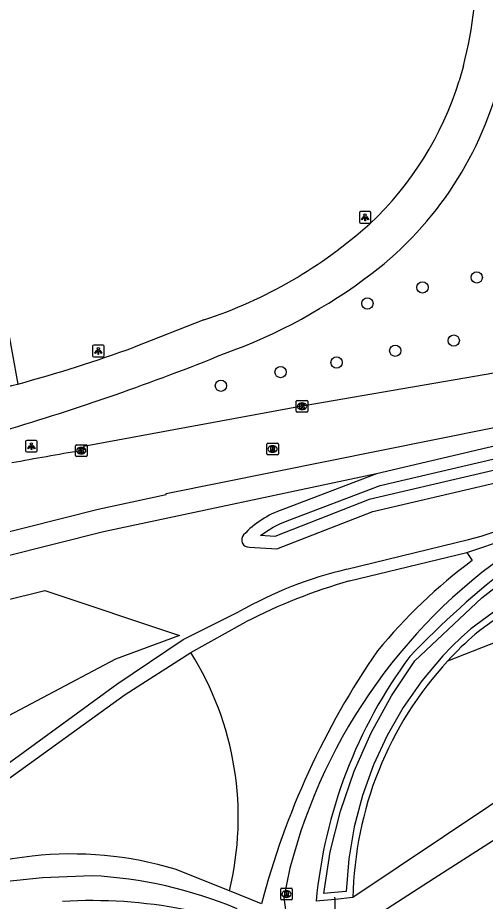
# Model space of a CAD drawing. Extents: x 155018 to 156648, y 383980 to 385733.
# Drawn here: x 155745.4 to 155785.8, y 384174.4 to 384250.7 of the extents above; entities that cross this region are included whole.
import ezdxf

# ---------------------------------------------------------------- set-up
doc = ezdxf.new("R2010")
doc.units = 0
for name, color, linetype in [('IMGEO_Berm_groen', 7, 'Continuous'), ('IMGEO_Boom', 7, 'Continuous'), ('IMGEO_Duiker', 7, 'Continuous'), ('IMGEO_Fietspad_gesloten', 7, 'Continuous'), ('IMGEO_Groenvoorziening', 7, 'Continuous'), ('IMGEO_Kolk', 7, 'Continuous'), ('IMGEO_Lichtpunt', 7, 'Continuous'), ('IMGEO_Loofbos', 7, 'Continuous'), ('IMGEO_Rijbaan_lokaal_gesloten', 7, 'Continuous'), ('IMGEO_Rijbaan_regionaal_gesloten', 7, 'Continuous'), ('IMGEO_Rioolput', 7, 'Continuous'), ('IMGEO_Voetpad_halfverhard', 7, 'Continuous'), ('IMGEO_Waterloop', 7, 'Continuous')]:
    doc.layers.add(name, color=color, linetype=linetype)

msp = doc.modelspace()

# ---------------------------------------------------------------- linework, layer by layer
at = {"layer": 'IMGEO_Berm_groen'}
for points in [[(155964.654, 384260.752), (155910.963, 384240.78), (155869.79, 384226.043), (155854.814, 384220.045), (155838.88, 384213.664), (155817.993, 384203.114), (155797.794, 384190.44), (155774.329, 384174.729)], [(155782.527, 384195.174), (155816.208, 384208.371), (155836.418, 384217.702), (155851.078, 384227.254), (155861.536, 384234.067)], [(155774.329, 384174.729), (155772.78, 384174.578), (155771.149, 384174.418)]]:
    msp.add_lwpolyline(points, dxfattribs=at)
for centre, radius, start, end in [((155841.197, 384135.602), 86.214, 119.99014, 135.955), ((156024.503, 383875.624), 401.253, 123.74485, 126.66801), ((155805.434, 384174.037), 31.169, 131.24684, 137.30084), ((155813.112, 384170.475), 42.148, 143.5096, 174.63221)]:
    msp.add_arc(centre, radius, start, end, dxfattribs=at)
at = {"layer": 'IMGEO_Boom'}
for centre in [(155785.009, 384228.243), (155780.33, 384227.385), (155775.57, 384225.99), (155783.026, 384222.788), (155777.978, 384221.917), (155772.917, 384220.903), (155768.085, 384220.078), (155762.936, 384218.897)]:
    msp.add_circle(centre, 0.489, dxfattribs=at)
at = {"layer": 'IMGEO_Duiker'}
msp.add_lwpolyline([(155772.956, 384159.634), (155772.95, 384160.115), (155772.921, 384162.648), (155772.894, 384164.911), (155772.824, 384170.881), (155772.78, 384174.578), (155772.778, 384174.761)], dxfattribs=at)
at = {"layer": 'IMGEO_Fietspad_gesloten'}
for points in [[(155783.863, 384246.503), (155783.482, 384245.203)], [(155761.472, 384224.578), (155755.455, 384222.225)]]:
    msp.add_lwpolyline(points, dxfattribs=at)
for centre, radius, start, end in [((155753.716, 384254.636), 31.225, 344.90234, 3.57518), ((155756.578, 384253.439), 28.136, 313.0192, 342.97922), ((155757.402, 384252.878), 30.57, 307.43015, 346.56341), ((155748.831, 384262.868), 40.323, 288.26983, 311.9267), ((155747.107, 384266.521), 47.661, 289.77925, 307.28977), ((155711.546, 384343.506), 128.984, 285.21283, 289.90261), ((155685.761, 384413.138), 206.548, 286.43135, 292.02999), ((155711.888, 384341.976), 127.418, 281.43375, 285.24475)]:
    msp.add_arc(centre, radius, start, end, dxfattribs=at)
at = {"layer": 'IMGEO_Groenvoorziening'}
for points in [[(155738.045, 384248.025), (155738.173, 384247.631), (155742.431, 384235.261), (155745.392, 384219.041)], [(155795.473, 384215.769), (155776.366, 384211.291)], [(155765.386, 384204.964), (155767.75, 384204.811), (155776.031, 384208.058), (155794.267, 384212.312)], [(155776.366, 384211.291), (155752.797, 384206.292), (155731.386, 384200.912), (155730.691, 384200.737), (155696.562, 384191.964), (155698.587, 384189.242)], [(155776.366, 384211.291), (155768.28, 384208.223)], [(155698.587, 384189.242), (155721.204, 384194.653), (155733.542, 384197.714), (155747.749, 384201.238), (155759.371, 384197.346), (155753.829, 384195.302), (155741.205, 384188.631), (155740.127, 384187.943), (155726.084, 384178.98), (155712.315, 384170.777)]]:
    msp.add_lwpolyline(points, dxfattribs=at)
for centre, radius, start, end in [((155771.029, 384200.244), 8.439, 109.00902, 136.66115), ((155765.357, 384205.601), 0.638, 136.96364, 272.60698), ((155737.697, 384181.661), 26.733, 346.26036, 32.1162), ((155751.743, 384131.537), 42.936, 79.22294, 93.30246)]:
    msp.add_arc(centre, radius, start, end, dxfattribs=at)
at = {"layer": 'IMGEO_Kolk'}
for p, q in [((155769.508, 384217.63), (155770.36, 384217.63)), ((155769.433, 384216.704), (155769.433, 384217.556)), ((155769.921, 384217.41), (155769.946, 384217.41)), ((155770.434, 384217.556), (155770.434, 384216.704)), ((155770.36, 384216.63), (155769.508, 384216.63)), ((155769.944, 384216.85), (155769.919, 384216.85)), ((155750.382, 384212.874), (155750.382, 384213.726)), ((155750.457, 384213.8), (155751.309, 384213.8)), ((155750.87, 384213.58), (155750.895, 384213.58)), ((155751.383, 384213.726), (155751.383, 384212.874)), ((155751.309, 384212.8), (155750.457, 384212.8)), ((155750.893, 384213.02), (155750.868, 384213.02))]:
    msp.add_line(p, q, dxfattribs=at)
for points in [[(155769.508, 384217.63), (155770.36, 384217.63)], [(155769.433, 384216.704), (155769.433, 384217.556)], [(155769.754, 384217.33), (155769.877, 384217.33), (155769.877, 384217.179), (155770.007, 384217.33), (155770.171, 384217.33), (155770.025, 384217.179), (155770.178, 384216.93), (155770.026, 384216.93), (155769.941, 384217.094), (155769.877, 384217.027), (155769.877, 384216.93), (155769.754, 384216.93), (155769.754, 384217.33)], [(155770.434, 384217.556), (155770.434, 384216.704)], [(155770.36, 384216.63), (155769.508, 384216.63)], [(155750.382, 384212.874), (155750.382, 384213.726)], [(155750.457, 384213.8), (155751.309, 384213.8)], [(155750.703, 384213.5), (155750.826, 384213.5), (155750.826, 384213.349), (155750.956, 384213.5), (155751.12, 384213.5), (155750.974, 384213.349), (155751.127, 384213.1), (155750.975, 384213.1), (155750.89, 384213.264), (155750.826, 384213.197), (155750.826, 384213.1), (155750.703, 384213.1), (155750.703, 384213.5)], [(155751.383, 384213.726), (155751.383, 384212.874)], [(155751.309, 384212.8), (155750.457, 384212.8)]]:
    msp.add_lwpolyline(points, dxfattribs=at)
for centre, start, end in [((155769.51, 384217.554), 91.55205, 178.44795), ((155769.51, 384217.554), 91.55205, 178.44795), ((155770.358, 384217.554), 1.55205, 88.44795), ((155770.358, 384217.554), 1.55205, 88.44795), ((155769.51, 384216.706), 181.55205, 268.44795), ((155769.51, 384216.706), 181.55205, 268.44795), ((155770.358, 384216.706), 271.55205, 358.44795), ((155770.358, 384216.706), 271.55205, 358.44795), ((155750.459, 384213.724), 91.55205, 178.44795), ((155750.459, 384213.724), 91.55205, 178.44795), ((155751.307, 384213.724), 1.55205, 88.44795), ((155751.307, 384213.724), 1.55205, 88.44795), ((155750.459, 384212.876), 181.55205, 268.44795), ((155750.459, 384212.876), 181.55205, 268.44795), ((155751.307, 384212.876), 271.55205, 358.44795), ((155751.307, 384212.876), 271.55205, 358.44795)]:
    msp.add_arc(centre, 0.0765, start, end, dxfattribs=at)
for centre, major_axis, ratio, start_param, end_param in [((155769.92, 384217.13), (-0.387, 0.002), 0.722429, 4.712389, 7.853982), ((155769.945, 384217.13), (-0.39, 0.002), 0.717154, 1.570796, 4.712389), ((155750.869, 384213.3), (-0.387, 0.002), 0.722429, 4.712389, 7.853982), ((155750.894, 384213.3), (-0.39, 0.002), 0.717154, 1.570796, 4.712389)]:
    msp.add_ellipse(centre, major_axis=major_axis, ratio=ratio, start_param=start_param, end_param=end_param, dxfattribs=at)
at = {"layer": 'IMGEO_Lichtpunt'}
for p, q in [((155774.881, 384233.828), (155774.881, 384233.021)), ((155774.881, 384233.828), (155774.881, 384233.021)), ((155775.783, 384233.923), (155774.975, 384233.923)), ((155775.783, 384233.923), (155774.975, 384233.923)), ((155775.877, 384233.021), (155775.877, 384233.828)), ((155775.877, 384233.021), (155775.877, 384233.828)), ((155774.975, 384232.927), (155775.783, 384232.927)), ((155774.975, 384232.927), (155775.783, 384232.927)), ((155751.857, 384222.297), (155751.857, 384221.49)), ((155751.857, 384222.297), (155751.857, 384221.49)), ((155752.759, 384222.392), (155751.951, 384222.392)), ((155752.759, 384222.392), (155751.951, 384222.392)), ((155752.853, 384221.49), (155752.853, 384222.297)), ((155752.853, 384221.49), (155752.853, 384222.297)), ((155751.951, 384221.396), (155752.759, 384221.396)), ((155751.951, 384221.396), (155752.759, 384221.396)), ((155746.078, 384214.087), (155746.078, 384213.28)), ((155746.078, 384214.087), (155746.078, 384213.28)), ((155746.98, 384214.182), (155746.172, 384214.182)), ((155746.98, 384214.182), (155746.172, 384214.182)), ((155747.074, 384213.28), (155747.074, 384214.087)), ((155747.074, 384213.28), (155747.074, 384214.087)), ((155746.172, 384213.186), (155746.98, 384213.186)), ((155746.172, 384213.186), (155746.98, 384213.186))]:
    msp.add_line(p, q, dxfattribs=at)
for points in [[(155775.255, 384233.492), (155775.294, 384233.464), (155775.106, 384233.202), (155775.068, 384233.229), (155775.255, 384233.492)], [(155775.357, 384233.444), (155775.404, 384233.444), (155775.404, 384233.122), (155775.357, 384233.122), (155775.357, 384233.444)], [(155775.467, 384233.464), (155775.505, 384233.491), (155775.692, 384233.229), (155775.653, 384233.201), (155775.467, 384233.464)], [(155752.231, 384221.961), (155752.27, 384221.933), (155752.082, 384221.671), (155752.044, 384221.698), (155752.231, 384221.961)], [(155752.333, 384221.913), (155752.38, 384221.913), (155752.38, 384221.591), (155752.333, 384221.591), (155752.333, 384221.913)], [(155752.443, 384221.933), (155752.481, 384221.96), (155752.668, 384221.698), (155752.629, 384221.67), (155752.443, 384221.933)], [(155746.452, 384213.751), (155746.491, 384213.723), (155746.303, 384213.461), (155746.265, 384213.488), (155746.452, 384213.751)], [(155746.554, 384213.703), (155746.601, 384213.703), (155746.601, 384213.381), (155746.554, 384213.381), (155746.554, 384213.703)], [(155746.664, 384213.723), (155746.702, 384213.75), (155746.889, 384213.488), (155746.85, 384213.46), (155746.664, 384213.723)]]:
    msp.add_lwpolyline(points, dxfattribs=at)
for centre in [(155775.38, 384233.626), (155752.356, 384222.095), (155746.577, 384213.885)]:
    msp.add_circle(centre, 0.0994, dxfattribs=at)
for centre, start, end in [((155774.975, 384233.828), 90, 180), ((155774.975, 384233.828), 90, 180), ((155775.783, 384233.828), 0, 90), ((155775.783, 384233.828), 0, 90), ((155774.975, 384233.021), 180, 270), ((155774.975, 384233.021), 180, 270), ((155775.783, 384233.021), 270, 0), ((155775.783, 384233.021), 270, 360), ((155751.951, 384222.297), 90, 180), ((155751.951, 384222.297), 90, 180), ((155752.759, 384222.297), 0, 90), ((155752.759, 384222.297), 0, 90), ((155751.951, 384221.49), 180, 270), ((155751.951, 384221.49), 180, 270), ((155752.759, 384221.49), 270, 0), ((155752.759, 384221.49), 270, 360), ((155746.172, 384214.087), 90, 180), ((155746.172, 384214.087), 90, 180), ((155746.98, 384214.087), 0, 90), ((155746.98, 384214.087), 0, 90), ((155746.172, 384213.28), 180, 270), ((155746.172, 384213.28), 180, 270), ((155746.98, 384213.28), 270, 0), ((155746.98, 384213.28), 270, 360)]:
    msp.add_arc(centre, 0.0946, start, end, dxfattribs=at)
at = {"layer": 'IMGEO_Loofbos'}
msp.add_arc((155805.295, 384174.178), 30.971, 137.31948, 178.9811, dxfattribs=at)
at = {"layer": 'IMGEO_Rijbaan_lokaal_gesloten'}
msp.add_arc((155879.155, 384092.638), 115.51, 131.27808, 146.72844, dxfattribs=at)
at = {"layer": 'IMGEO_Rijbaan_regionaal_gesloten'}
for points in [[(155789.174, 384220.453), (155769.934, 384217.13), (155751.067, 384213.65), (155751.156, 384213.364), (155750.883, 384213.3)], [(155639.604, 384177.431), (155654.263, 384182.225), (155662.292, 384184.731), (155668.855, 384186.648), (155679.749, 384189.707), (155706.129, 384196.627), (155730.198, 384202.675), (155752.342, 384208.24), (155758.214, 384209.508), (155758.201, 384209.588), (155790.648, 384216.134)], [(155812.834, 384196.55), (155781.333, 384176.383), (155772.824, 384170.881), (155771.374, 384169.943)]]:
    msp.add_lwpolyline(points, dxfattribs=at)
msp.add_arc((155842.889, 383677.152), 543.986, 99.73747, 100.37973, dxfattribs=at)
at = {"layer": 'IMGEO_Rioolput'}
for p, q in [((155766.888, 384213.008), (155766.888, 384213.86)), ((155766.963, 384213.934), (155767.815, 384213.934)), ((155767.889, 384213.86), (155767.889, 384213.008)), ((155767.399, 384213.154), (155767.374, 384213.154)), ((155767.376, 384213.714), (155767.401, 384213.714)), ((155767.815, 384212.934), (155766.963, 384212.934)), ((155768.092, 384174.608), (155768.092, 384175.46)), ((155768.167, 384175.534), (155769.019, 384175.534)), ((155768.58, 384175.314), (155768.605, 384175.314)), ((155769.093, 384175.46), (155769.093, 384174.608)), ((155769.019, 384174.534), (155768.167, 384174.534)), ((155768.603, 384174.754), (155768.578, 384174.754))]:
    msp.add_line(p, q, dxfattribs=at)
for points in [[(155766.888, 384213.008), (155766.888, 384213.86)], [(155766.963, 384213.934), (155767.815, 384213.934)], [(155767.889, 384213.86), (155767.889, 384213.008)], [(155767.477, 384213.632), (155767.225, 384213.634), (155767.225, 384213.234)], [(155767.225, 384213.234), (155767.349, 384213.234), (155767.349, 384213.396), (155767.36, 384213.396)], [(155767.403, 384213.553), (155767.349, 384213.553), (155767.349, 384213.472)], [(155767.349, 384213.472), (155767.401, 384213.472)], [(155767.407, 384213.367), (155767.478, 384213.234), (155767.618, 384213.234), (155767.553, 384213.36)], [(155767.815, 384212.934), (155766.963, 384212.934)], [(155768.092, 384174.608), (155768.092, 384175.46)], [(155768.167, 384175.534), (155769.019, 384175.534)], [(155768.681, 384175.232), (155768.429, 384175.234), (155768.429, 384174.834)], [(155768.429, 384174.834), (155768.553, 384174.834), (155768.553, 384174.996), (155768.564, 384174.996)], [(155768.607, 384175.153), (155768.553, 384175.153), (155768.553, 384175.072)], [(155768.553, 384175.072), (155768.605, 384175.072)], [(155768.611, 384174.967), (155768.682, 384174.834), (155768.822, 384174.834), (155768.757, 384174.96)], [(155769.093, 384175.46), (155769.093, 384174.608)], [(155769.019, 384174.534), (155768.167, 384174.534)]]:
    msp.add_lwpolyline(points, dxfattribs=at)
for centre, radius, start, end in [((155766.965, 384213.858), 0.0765, 91.55205, 178.44795), ((155766.965, 384213.858), 0.0765, 91.55205, 178.44795), ((155767.813, 384213.858), 0.0765, 1.55205, 88.44795), ((155767.813, 384213.858), 0.0765, 1.55205, 88.44795), ((155767.359, 384213.343), 0.0533, 26.02933, 88.69889), ((155767.385, 384213.661), 0.19, 274.7715, 282.96867), ((155767.409, 384213.457), 0.0964, 77.00612, 93.18647), ((155767.423, 384213.514), 0.0378, 276.66336, 79.67722), ((155767.476, 384213.522), 0.109, 350.36119, 89.41601), ((155767.474, 384213.522), 0.112, 277.58423, 350.98172), ((155767.458, 384213.307), 0.108, 29.51342, 73.79051), ((155766.965, 384213.01), 0.0765, 181.55205, 268.44795), ((155766.965, 384213.01), 0.0765, 181.55205, 268.44795), ((155767.813, 384213.01), 0.0765, 271.55205, 358.44795), ((155767.813, 384213.01), 0.0765, 271.55205, 358.44795), ((155768.169, 384175.458), 0.0765, 91.55205, 178.44795), ((155768.169, 384175.458), 0.0765, 91.55205, 178.44795), ((155768.563, 384174.943), 0.0533, 26.02933, 88.69889), ((155768.589, 384175.261), 0.19, 274.7715, 282.96867), ((155768.613, 384175.057), 0.0964, 77.00612, 93.18647), ((155768.627, 384175.114), 0.0378, 276.66336, 79.67722), ((155768.68, 384175.122), 0.109, 350.36119, 89.41601), ((155768.678, 384175.122), 0.112, 277.58423, 350.98172), ((155768.662, 384174.907), 0.108, 29.51342, 73.79051), ((155769.017, 384175.458), 0.0765, 1.55205, 88.44795), ((155769.017, 384175.458), 0.0765, 1.55205, 88.44795), ((155768.169, 384174.61), 0.0765, 181.55205, 268.44795), ((155768.169, 384174.61), 0.0765, 181.55205, 268.44795), ((155769.017, 384174.61), 0.0765, 271.55205, 358.44795), ((155769.017, 384174.61), 0.0765, 271.55205, 358.44795)]:
    msp.add_arc(centre, radius, start, end, dxfattribs=at)
for centre, major_axis, ratio, start_param, end_param in [((155767.375, 384213.434), (-0.387, 0.002), 0.722429, 4.712389, 7.853982), ((155767.4, 384213.434), (-0.39, 0.002), 0.717154, 1.570796, 4.712389), ((155768.579, 384175.034), (-0.387, 0.002), 0.722429, 4.712389, 7.853982), ((155768.604, 384175.034), (-0.39, 0.002), 0.717154, 1.570796, 4.712389)]:
    msp.add_ellipse(centre, major_axis=major_axis, ratio=ratio, start_param=start_param, end_param=end_param, dxfattribs=at)
at = {"layer": 'IMGEO_Voetpad_halfverhard'}
for points in [[(155784.164, 384204.513), (155791.357, 384206.918)], [(155773.81, 384203.057), (155784.312, 384205.62)], [(155774.027, 384202.056), (155784.164, 384204.513)], [(155784.164, 384204.513), (155784.629, 384203.83)], [(155714.747, 384167.506), (155722.285, 384171.504), (155733.012, 384177.92), (155742.323, 384184.684), (155753.959, 384193.138), (155759.683, 384196.988), (155764.52, 384199.407)], [(155760.339, 384195.874), (155765.08, 384198.514)], [(155733.606, 384177.09), (155742.92, 384183.799), (155754.668, 384192.261), (155760.339, 384195.874)], [(155768.894, 384177.278), (155768.358, 384174.726), (155768.652, 384172.625), (155769.793, 384170.718), (155770.143, 384170.422), (155771.374, 384169.943)], [(155751.779, 384176.617), (155747.545, 384176.437), (155744.483, 384176.13), (155740.713, 384175.783), (155737.303, 384175.52), (155733.897, 384175.288), (155732.973, 384175.229)], [(155763.665, 384175.312), (155758.996, 384177.173)], [(155766.438, 384174.207), (155763.665, 384175.312)]]:
    msp.add_lwpolyline(points, dxfattribs=at)
for centre, radius, start, end in [((155777.525, 384231.945), 27.186, 284.45711, 303.11945), ((155815.232, 384165.31), 47.858, 123.14016, 165.51765), ((155813.583, 384165.268), 48.222, 126.90075, 140.37822), ((155781.681, 384169.375), 34.589, 103.15383, 119.74546), ((155787.604, 384154.69), 49.273, 105.99436, 117.20157), ((155833.464, 384156.676), 69.281, 145.39623, 165.34199), ((155750.054, 384147.692), 30.804, 96.3726, 102.78179), ((155750.059, 384147.665), 30.832, 73.15014, 96.37575), ((155749.879, 384139.171), 37.494, 67.33639, 87.09495)]:
    msp.add_arc(centre, radius, start, end, dxfattribs=at)
at = {"layer": 'IMGEO_Waterloop'}
for points in [[(155793.964, 384213.328), (155775.716, 384209.072), (155767.583, 384205.883), (155766.362, 384205.962), (155766.887, 384206.353), (155767.444, 384206.696), (155768.03, 384206.988), (155768.64, 384207.227), (155776.676, 384210.276), (155794.777, 384214.519)], [(155790.026, 384201.97), (155784.509, 384197.935), (155783.675, 384197.178), (155782.868, 384196.392), (155782.089, 384195.578), (155780.283, 384193.436), (155778.674, 384191.142), (155777.275, 384188.715), (155776.096, 384186.173), (155775.148, 384183.536), (155774.437, 384180.826), (155773.969, 384178.064), (155773.748, 384175.271), (155772.722, 384175.171), (155771.816, 384175.082), (155772.376, 384178.672), (155773.248, 384182.199), (155774.425, 384185.637), (155775.897, 384188.959), (155777.654, 384192.139), (155779.682, 384195.154), (155785.462, 384200.596), (155791.721, 384205.478)]]:
    msp.add_lwpolyline(points, dxfattribs=at)

doc.saveas('drawing.dxf')
